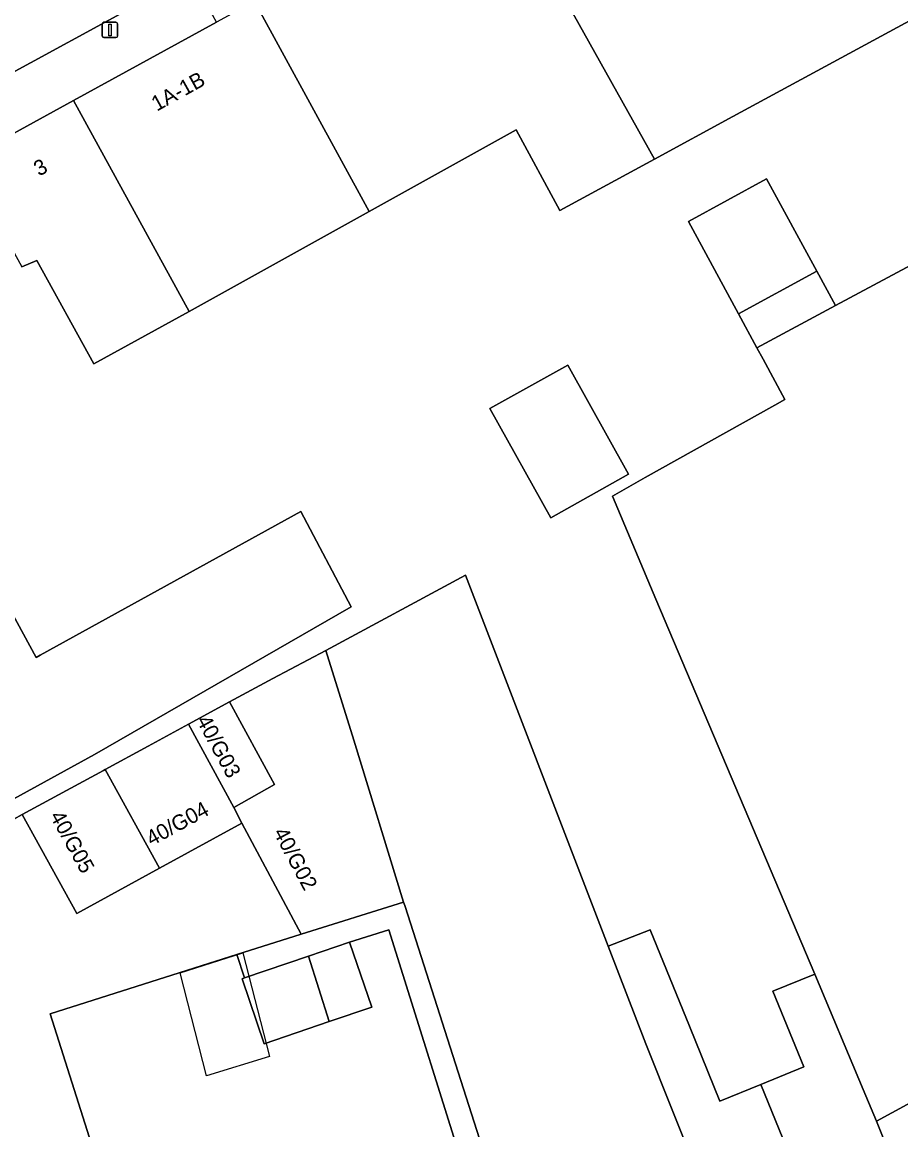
# Model space of a CAD drawing. Extents: x 158086 to 159499, y 382904 to 383981.
# Drawn here: x 159161.8 to 159219.1, y 383332.5 to 383404.7 of the extents above; entities that cross this region are included whole.
import ezdxf

# ---------------------------------------------------------------- set-up
doc = ezdxf.new("R2010")
doc.units = 0
for name, color, linetype in [('IMGEO_Erf', 7, 'Continuous'), ('IMGEO_Lichtmast', 7, 'Continuous'), ('IMGEO_Muur', 7, 'Continuous'), ('IMGEO_Pand', 7, 'Continuous'), ('IMGEO_Pand_nummerreeks', 7, 'Continuous'), ('IMGEO_Pand_vergunning_verleend', 7, 'Continuous'), ('IMGEO_Rijbaan_lokaal_open', 7, 'Continuous'), ('IMGEO_Voetpad_open', 7, 'Continuous')]:
    doc.layers.add(name, color=color, linetype=linetype)

msp = doc.modelspace()

# ---------------------------------------------------------------- linework, layer by layer
at = {"layer": 'IMGEO_Erf'}
for points in [[(159225.966, 383408.248), (159208.167, 383398.577), (159203.065, 383395.811), (159196.89, 383392.459), (159194.033, 383397.715), (159184.456, 383392.4), (159172.699, 383385.874), (159166.482, 383382.459), (159162.768, 383389.204), (159161.799, 383388.784)], [(159161.261, 383352.764), (159161.822, 383353.069), (159164.184, 383354.352), (159167.107, 383355.94), (159167.236, 383356.01), (159170.029, 383357.527), (159172.658, 383358.955), (159175.34, 383360.412), (159178.153, 383361.94), (159181.627, 383363.771), (159190.738, 383368.683), (159200.043, 383344.479), (159202.785, 383345.533), (159205.339, 383339.252), (159207.322, 383334.375), (159210.005, 383335.466), (159212.793, 383336.599), (159210.787, 383341.534), (159213.513, 383342.642), (159203.149, 383367.114), (159200.319, 383373.833), (159202.45, 383375.034), (159210.912, 383379.757), (159211.574, 383380.126), (159210.143, 383382.771), (159209.747, 383383.502), (159208.537, 383385.724), (159205.271, 383391.745), (159210.374, 383394.524), (159213.65, 383388.508), (159214.877, 383386.254), (159225.729, 383392.074)], [(159155.696, 383376.186), (159162.725, 383363.312), (159162.986, 383363.456), (159179.983, 383372.833), (159183.263, 383366.606), (159166.537, 383356.974), (159161.275, 383354.091)], [(159191.1, 383328.407), (159185.737, 383345.546), (159183.17, 383344.743), (159184.614, 383340.503), (159181.849, 383339.561), (159177.6, 383338.114), (159176.156, 383342.353), (159176.326, 383342.411), (159175.807, 383343.935), (159163.634, 383340.074), (159169.31, 383322.179)]]:
    msp.add_lwpolyline(points, dxfattribs=at)
msp.add_lwpolyline([(159196.302, 383372.421), (159192.328, 383379.542), (159197.401, 383382.373), (159201.375, 383375.253)], close=True, dxfattribs=at)
at = {"layer": 'IMGEO_Lichtmast'}
for p, q in [((159167.039, 383403.834), (159167.039, 383404.634)), ((159167.039, 383404.634), (159167.039, 383403.834)), ((159167.139, 383404.734), (159167.929, 383404.734)), ((159167.929, 383404.734), (159167.139, 383404.734)), ((159168.029, 383404.634), (159168.029, 383403.834)), ((159168.029, 383403.834), (159168.029, 383404.634)), ((159167.929, 383403.734), (159167.139, 383403.734)), ((159167.139, 383403.734), (159167.929, 383403.734))]:
    msp.add_line(p, q, dxfattribs=at)
msp.add_lwpolyline([(159167.459, 383404.609), (159167.609, 383404.609), (159167.609, 383403.859), (159167.459, 383403.859), (159167.459, 383404.609)], dxfattribs=at)
for centre, start, end in [((159167.139, 383404.634), 90, 180), ((159167.139, 383404.634), 90, 180), ((159167.929, 383404.634), 0, 90), ((159167.929, 383404.634), 360, 90), ((159167.139, 383403.834), 180, 270), ((159167.139, 383403.834), 180, 270), ((159167.929, 383403.834), 270, 0), ((159167.929, 383403.834), 270, 0)]:
    msp.add_arc(centre, 0.1, start, end, dxfattribs=at)
at = {"layer": 'IMGEO_Muur'}
msp.add_lwpolyline([(159208.537, 383385.724), (159209.747, 383383.502)], dxfattribs=at)
at = {"layer": 'IMGEO_Pand'}
for points in [[(159196.711, 383407.179), (159203.065, 383395.811), (159208.167, 383398.577), (159225.966, 383408.248), (159219.676, 383419.745)], [(159190.232, 383410.61), (159189.072, 383412.731), (159185.553, 383410.803), (159180.571, 383408.074), (159177.332, 383406.3), (159176.962, 383406.097), (159184.456, 383392.4), (159194.033, 383397.715), (159196.89, 383392.459), (159203.065, 383395.811), (159196.711, 383407.179), (159193.222, 383405.27)], [(159165.168, 383399.637), (159172.699, 383385.874), (159184.456, 383392.4), (159176.962, 383406.097), (159174.498, 383404.748)], [(159165.168, 383399.637), (159157.992, 383395.706), (159160.402, 383391.325), (159161.799, 383388.784), (159162.768, 383389.204), (159166.482, 383382.459), (159172.699, 383385.874)], [(159248.208, 383367.612), (159242.034, 383378.971), (159230.929, 383399.404), (159230.788, 383399.327), (159226.487, 383396.989), (159223.839, 383395.55), (159225.729, 383392.074), (159214.877, 383386.254), (159209.747, 383383.502), (159210.143, 383382.771), (159211.574, 383380.126), (159210.912, 383379.757), (159202.45, 383375.034), (159200.319, 383373.833), (159203.149, 383367.114), (159213.513, 383342.642), (159216.667, 383335.136), (159217.536, 383333.059), (159255.711, 383353.807)], [(159210.374, 383394.524), (159205.271, 383391.745), (159208.537, 383385.724), (159213.65, 383388.508)], [(159148.025, 383390.236), (159142.951, 383387.456), (159146.444, 383380.943), (159146.6, 383380.662), (159146.69, 383380.711), (159161.275, 383354.091), (159166.537, 383356.974), (159183.263, 383366.606), (159179.983, 383372.833), (159162.986, 383363.456), (159162.725, 383363.312), (159155.696, 383376.186), (159153.349, 383380.484)], [(159214.877, 383386.254), (159213.65, 383388.508), (159208.537, 383385.724), (159209.747, 383383.502)], [(159196.302, 383372.421), (159201.375, 383375.253), (159197.401, 383382.373), (159192.328, 383379.542)], [(159200.043, 383344.479), (159190.738, 383368.683), (159181.627, 383363.771), (159183.438, 383357.904), (159186.697, 383347.348), (159186.71, 383347.307), (159186.787, 383347.068), (159191.636, 383331.907), (159192.595, 383328.762), (159193.851, 383324.825), (159195.371, 383320.061), (159207.703, 383325.075), (159202.497, 383338.097)], [(159183.438, 383357.904), (159181.627, 383363.771), (159178.153, 383361.94), (159175.34, 383360.412), (159178.274, 383355.011), (159175.611, 383353.519), (159176.15, 383352.506), (159180.004, 383345.262), (159186.697, 383347.348)], [(159175.34, 383360.412), (159172.658, 383358.955), (159175.611, 383353.519), (159178.274, 383355.011)], [(159172.658, 383358.955), (159170.029, 383357.527), (159167.236, 383356.01), (159170.767, 383349.56), (159176.15, 383352.506), (159175.611, 383353.519)], [(159167.236, 383356.01), (159167.107, 383355.94), (159164.184, 383354.352), (159161.822, 383353.069), (159165.383, 383346.613), (159170.767, 383349.56)], [(159210.005, 383335.466), (159207.322, 383334.375), (159205.339, 383339.252), (159202.785, 383345.533), (159200.043, 383344.479), (159202.497, 383338.097), (159207.703, 383325.075), (159213.304, 383327.352)], [(159181.849, 383339.561), (159184.614, 383340.503), (159183.17, 383344.743), (159180.495, 383343.831)], [(159180.495, 383343.831), (159176.326, 383342.411), (159176.156, 383342.353), (159177.6, 383338.114), (159181.849, 383339.561)], [(159217.536, 383333.059), (159216.667, 383335.136), (159213.513, 383342.642), (159210.787, 383341.534), (159212.793, 383336.599), (159210.005, 383335.466), (159213.304, 383327.352), (159218.907, 383329.63)]]:
    msp.add_lwpolyline(points, close=True, dxfattribs=at)
at = {"layer": 'IMGEO_Pand_vergunning_verleend'}
msp.add_lwpolyline([(159176.213, 383344.038), (159177.943, 383337.292), (159173.843, 383336.025), (159172.124, 383342.747)], close=True, dxfattribs=at)
at = {"layer": 'IMGEO_Rijbaan_lokaal_open'}
for points in [[(159138.371, 383388.952), (159141.623, 383390.731), (159145.111, 383392.639), (159151.036, 383395.894), (159156.991, 383399.173), (159172.807, 383407.814), (159175.64, 383409.369), (159178.917, 383411.169), (159183.86, 383413.883), (159188.985, 383416.697), (159201.826, 383423.732), (159213.895, 383430.278), (159214.256, 383430.484)], [(159169.31, 383322.179), (159163.634, 383340.074), (159175.807, 383343.935), (159180.004, 383345.262), (159176.15, 383352.506), (159170.767, 383349.56), (159165.383, 383346.613), (159161.822, 383353.069), (159161.261, 383352.764), (159159.234, 383351.663), (159159.347, 383351.456), (159152.63, 383347.776), (159154.426, 383344.75), (159154.615, 383343.84), (159155.203, 383341.026), (159155.79, 383338.211), (159156.396, 383335.369), (159157.796, 383335.668), (159158.578, 383332.221)]]:
    msp.add_lwpolyline(points, dxfattribs=at)
at = {"layer": 'IMGEO_Voetpad_open'}
for points in [[(159165.168, 383399.637), (159174.498, 383404.748), (159172.807, 383407.814), (159156.991, 383399.173), (159157.992, 383395.706)], [(159186.787, 383347.068), (159186.71, 383347.307), (159186.697, 383347.348), (159180.004, 383345.262), (159175.807, 383343.935), (159176.326, 383342.411), (159180.495, 383343.831), (159183.17, 383344.743), (159185.737, 383345.546), (159191.1, 383328.407), (159190.708, 383327.391), (159191.812, 383323.96), (159193.287, 383319.309), (159195.371, 383320.061), (159193.851, 383324.825), (159192.595, 383328.762), (159191.636, 383331.907)]]:
    msp.add_lwpolyline(points, close=True, dxfattribs=at)
msp.add_lwpolyline([(159255.711, 383353.807), (159217.536, 383333.059), (159218.907, 383329.63)], dxfattribs=at)

# ---------------------------------------------------------------- texts
at = {"layer": 'IMGEO_Pand_nummerreeks'}
for s, rotation, p in [('1A-1B', 28.92544, (159170.593, 383398.9)), ('3', 28.71304, (159162.914, 383394.662)), ('40/G03', 298.51017, (159173.154, 383359.199)), ('40/G04', 28.69373, (159170.247, 383350.985)), ('40/G05', 298.88259, (159163.591, 383352.968)), ('40/G02', 298.0117, (159178.175, 383351.894))]:
    msp.add_text(s, height=1, rotation=rotation, dxfattribs=at).set_placement(p)

doc.saveas('drawing.dxf')
